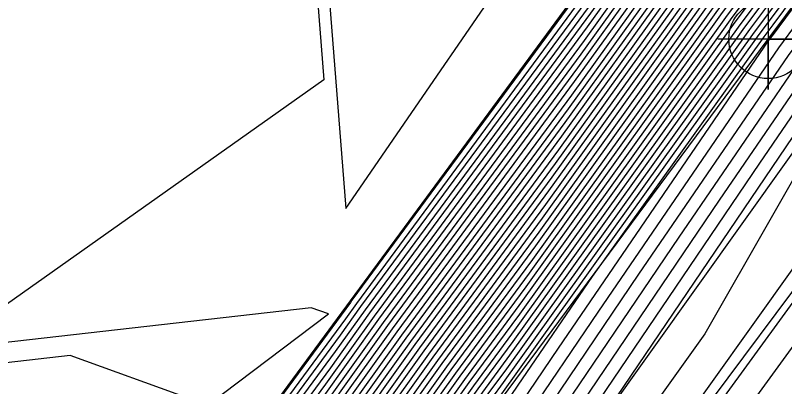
# Model space of a CAD drawing. Extents: x 2188792 to 2191981, y 386090 to 389710.
# Drawn here: x 2190620.76 to 2190666.61, y 388367 to 388389.13 of the extents above; entities that cross this region are included whole.
import ezdxf

# ---------------------------------------------------------------- set-up
doc = ezdxf.new("R2010")
doc.units = 0
for name, color, linetype in [('DTM Contours Major', 7, 'Continuous'), ('DTM Contours Minor', 7, 'Continuous'), ('Exist DTM Breakline', 7, 'Continuous'), ('Exist DTM Breakline Cogo Point CELL', 7, 'Continuous'), ('Exist Roads EOP', 7, 'Continuous'), ('Exist Roads EOT', 7, 'Continuous')]:
    doc.layers.add(name, color=color, linetype=linetype)

msp = doc.modelspace()

# ---------------------------------------------------------------- linework, layer by layer
at = {"layer": 'DTM Contours Major'}
for points in [[(2190568.798, 388266.353), (2190583.416, 388291.496), (2190583.418, 388291.499), (2190583.463, 388291.548), (2190591.567, 388301.461), (2190599.313, 388311.319), (2190609.295, 388325.595), (2190610.489, 388327.204), (2190624.421, 388347.007), (2190639.263, 388367.15), (2190642.16, 388371.198), (2190654.87, 388388.448), (2190657.367, 388391.933), (2190674.632, 388415.056), (2190675.153, 388415.756), (2190678.699, 388420.503), (2190681.482, 388442.694)], [(2190615.991, 388353.648), (2190639.426, 388371.329), (2190638.397, 388371.701), (2190599.359, 388367.253), (2190588.163, 388366.053), (2190588.192, 388369.678), (2190588.497, 388371.292), (2190590.899, 388373.727), (2190591.587, 388375.959), (2190602.03, 388413.684), (2190601.433, 388419.56), (2190596.784, 388422.964), (2190595.08, 388436.686)], [(2190691.003, 388434.343), (2190676.602, 388415.066), (2190673.076, 388410.326), (2190658.796, 388391.202), (2190653.901, 388384.369), (2190643.502, 388370.255), (2190637.801, 388362.288), (2190625.818, 388346.025), (2190614.57, 388330.037), (2190610.468, 388324.509), (2190595.776, 388303.496), (2190593.278, 388300.122), (2190586.046, 388292.232), (2190584.709, 388290.425), (2190572.676, 388269.728)], [(2190695.547, 388432.587), (2190686.376, 388420.26), (2190680.95, 388412.997), (2190668.407, 388396.137), (2190663.084, 388389.008), (2190650.997, 388372.134), (2190647.526, 388367.424), (2190633.415, 388347.702), (2190630.009, 388343.08), (2190626.812, 388338.536), (2190613.987, 388321.249), (2190609.443, 388314.75), (2190596.353, 388297.074), (2190593.932, 388294.432), (2190588.589, 388287.213), (2190584.31, 388279.853), (2190571.718, 388262.612)], [(2190658.474, 388431.603), (2190642.824, 388414.506), (2190637.904, 388409.864), (2190640.459, 388377.605), (2190652.837, 388395.636), (2190656.785, 388393.8), (2190655.937, 388392.665), (2190655.838, 388392.526), (2190640.818, 388372.142), (2190640.726, 388372.012), (2190623.024, 388347.989)], [(2190696.694, 388431.508), (2190684.833, 388415.566), (2190682.399, 388412.307), (2190666.851, 388391.407), (2190664.514, 388388.277), (2190650.029, 388368.056), (2190648.868, 388366.48), (2190631.952, 388342.84), (2190631.406, 388342.098), (2190630.893, 388341.369), (2190615.16, 388320.162), (2190613.999, 388318.502), (2190597.378, 388296.058), (2190596.56, 388295.166), (2190589.883, 388286.143), (2190588.188, 388283.228), (2190572.538, 388261.8)], [(2190689.461, 388429.649), (2190678.051, 388414.376), (2190671.52, 388405.597), (2190660.226, 388390.471), (2190652.933, 388380.291), (2190644.843, 388369.311), (2190636.339, 388357.426), (2190627.215, 388345.044), (2190618.651, 388332.87), (2190611.641, 388323.422), (2190600.332, 388307.248), (2190594.303, 388299.106), (2190588.675, 388292.966), (2190586.003, 388289.355), (2190576.554, 388273.103)], [(2190701.291, 388428.556), (2190690.697, 388414.157), (2190686.919, 388409.056), (2190682.263, 388402.77), (2190669.126, 388384.873), (2190667.514, 388382.516), (2190654.089, 388362.691), (2190654.079, 388362.677), (2190653.998, 388362.558), (2190643.053, 388344.887), (2190637.676, 388337.472), (2190626.513, 388321.588), (2190621.703, 388314.492), (2190609.963, 388297.817), (2190604.603, 388289.834), (2190602.03, 388286.4), (2190597.199, 388280.796), (2190592.738, 388274.906), (2190577.545, 388257.994)], [(2190696.685, 388428.311), (2190684.103, 388411.323), (2190668.599, 388390.392), (2190666.256, 388387.2), (2190655.513, 388371.491), (2190651.053, 388364.905), (2190641.692, 388351.197), (2190634.176, 388340.086), (2190625.048, 388328.098), (2190617.834, 388317.792), (2190606.362, 388302.857), (2190599.975, 388293.75), (2190594.416, 388286.92), (2190592.266, 388284.33), (2190587.352, 388278.41), (2190573.783, 388261.57)], [(2190687.918, 388424.954), (2190679.5, 388413.687), (2190669.963, 388400.867), (2190661.655, 388389.74), (2190651.965, 388376.212), (2190646.185, 388368.368), (2190634.877, 388352.564), (2190628.612, 388344.062), (2190622.732, 388335.703), (2190612.814, 388322.336), (2190604.888, 388310.999), (2190595.328, 388298.09), (2190591.303, 388293.699), (2190587.296, 388288.284), (2190580.432, 388276.478), (2190570.899, 388263.425)]]:
    msp.add_lwpolyline(points, dxfattribs=at)
at = {"layer": 'DTM Contours Minor'}
for points in [[(2190571.407, 388303.397), (2190583.344, 388293.67), (2190583.939, 388293.379), (2190590.892, 388301.886), (2190603.941, 388318.49), (2190609.061, 388325.813), (2190609.673, 388326.638), (2190624.141, 388347.204), (2190639.556, 388368.123), (2190641.892, 388371.387), (2190655.063, 388389.263), (2190657.081, 388392.08), (2190674.316, 388415.163), (2190673.371, 388415.602), (2190673.878, 388416.875), (2190674.831, 388419.267), (2190678.042, 388444.871)], [(2190658.138, 388431.777), (2190647.168, 388419.793), (2190637.167, 388410.354), (2190639.153, 388385.282), (2190618.442, 388370.645), (2190598.132, 388368.331), (2190593.172, 388367.799), (2190593.203, 388371.758), (2190593.155, 388372.239), (2190604.747, 388414.112), (2190604.076, 388420.718), (2190600.234, 388423.53), (2190598.478, 388437.676)], [(2190571.125, 388268.378), (2190584.192, 388290.854), (2190584.995, 388291.939), (2190592.868, 388300.528), (2190593.954, 388301.995), (2190609.999, 388324.943), (2190612.938, 388328.904), (2190625.259, 388346.418), (2190638.386, 388364.233), (2190642.965, 388370.632), (2190654.289, 388386.001), (2190658.224, 388391.495), (2190673.698, 388412.218), (2190676.022, 388415.342), (2190691.62, 388436.221)], [(2190571.9, 388269.053), (2190584.45, 388290.639), (2190585.521, 388292.086), (2190593.073, 388300.325), (2190594.865, 388302.746), (2190610.233, 388324.726), (2190613.754, 388329.471), (2190625.538, 388346.222), (2190638.094, 388363.261), (2190643.233, 388370.444), (2190654.095, 388385.185), (2190658.51, 388391.348), (2190673.387, 388411.272), (2190676.312, 388415.204), (2190691.312, 388435.282)], [(2190690.695, 388433.404), (2190676.892, 388414.928), (2190672.764, 388409.38), (2190659.082, 388391.056), (2190653.708, 388383.554), (2190643.77, 388370.066), (2190637.509, 388361.316), (2190626.097, 388345.829), (2190615.386, 388330.604), (2190610.703, 388324.291), (2190596.688, 388304.246), (2190593.483, 388299.919), (2190586.572, 388292.379), (2190584.968, 388290.211), (2190573.452, 388270.403)], [(2190694.858, 388433.235), (2190687.301, 388423.077), (2190680.08, 388413.411), (2190669.341, 388398.975), (2190662.227, 388389.447), (2190651.578, 388374.581), (2190646.721, 388367.99), (2190634.292, 388350.619), (2190629.171, 388343.669), (2190624.364, 388336.837), (2190613.283, 388321.901), (2190606.71, 388312.5), (2190595.738, 388297.683), (2190592.355, 388293.992), (2190587.813, 388287.856), (2190581.983, 388277.828), (2190571.226, 388263.1)], [(2190695.088, 388433.019), (2190686.993, 388422.138), (2190680.37, 388413.273), (2190669.03, 388398.029), (2190662.513, 388389.301), (2190651.384, 388373.765), (2190646.99, 388367.801), (2190633.999, 388349.647), (2190629.45, 388343.473), (2190625.18, 388337.403), (2190613.518, 388321.684), (2190607.621, 388313.25), (2190595.943, 388297.48), (2190592.881, 388294.139), (2190588.072, 388287.642), (2190582.759, 388278.503), (2190571.39, 388262.937)], [(2190658.809, 388431.429), (2190639.209, 388410.018), (2190638.985, 388409.455), (2190661.168, 388399.141), (2190656.223, 388392.518), (2190655.644, 388391.71), (2190641.087, 388371.953), (2190640.433, 388371.04), (2190623.303, 388347.793), (2190617.824, 388340.005), (2190612.502, 388338.347), (2190615.313, 388354.181), (2190631.276, 388366.224), (2190624.027, 388368.846), (2190600.586, 388366.175), (2190583.154, 388364.306), (2190583.178, 388367.287), (2190583.806, 388370.608), (2190588.751, 388375.621), (2190590.168, 388380.217), (2190599.314, 388413.256), (2190598.791, 388418.402), (2190593.333, 388422.399), (2190591.983, 388433.271)], [(2190695.317, 388432.803), (2190686.684, 388421.199), (2190680.66, 388413.135), (2190668.719, 388397.083), (2190662.799, 388389.155), (2190651.19, 388372.95), (2190647.258, 388367.613), (2190633.707, 388348.674), (2190629.73, 388343.276), (2190625.996, 388337.97), (2190613.752, 388321.466), (2190608.532, 388314), (2190596.148, 388297.277), (2190593.406, 388294.286), (2190588.331, 388287.427), (2190583.535, 388279.178), (2190571.554, 388262.775)], [(2190690.386, 388432.465), (2190677.182, 388414.79), (2190672.453, 388408.434), (2190659.368, 388390.91), (2190653.514, 388382.738), (2190644.038, 388369.877), (2190637.216, 388360.343), (2190626.377, 388345.633), (2190616.202, 388331.171), (2190610.937, 388324.074), (2190597.599, 388304.997), (2190593.688, 388299.715), (2190587.098, 388292.526), (2190585.227, 388289.997), (2190574.227, 388271.078)], [(2190695.776, 388432.372), (2190686.067, 388419.321), (2190681.239, 388412.859), (2190668.096, 388395.191), (2190663.37, 388388.862), (2190650.803, 388371.318), (2190647.795, 388367.235), (2190633.122, 388346.729), (2190630.288, 388342.884), (2190627.629, 388339.103), (2190614.221, 388321.032), (2190610.354, 388315.501), (2190596.558, 388296.871), (2190594.458, 388294.579), (2190588.848, 388286.999), (2190585.086, 388280.528), (2190571.882, 388262.45)], [(2190696.005, 388432.156), (2190685.759, 388418.382), (2190681.529, 388412.721), (2190667.785, 388394.245), (2190663.656, 388388.716), (2190650.609, 388370.503), (2190648.063, 388367.047), (2190632.83, 388345.757), (2190630.568, 388342.687), (2190628.445, 388339.669), (2190614.456, 388320.814), (2190611.265, 388316.251), (2190596.763, 388296.667), (2190594.983, 388294.726), (2190589.107, 388286.785), (2190585.861, 388281.203), (2190572.046, 388262.287)], [(2190696.235, 388431.94), (2190685.45, 388417.443), (2190681.819, 388412.583), (2190667.474, 388393.299), (2190663.942, 388388.57), (2190650.416, 388369.687), (2190648.331, 388366.858), (2190632.537, 388344.785), (2190630.847, 388342.491), (2190629.261, 388340.236), (2190614.69, 388320.597), (2190612.176, 388317.001), (2190596.968, 388296.464), (2190595.509, 388294.872), (2190589.366, 388286.571), (2190586.637, 388281.878), (2190572.21, 388262.125)], [(2190696.464, 388431.724), (2190685.142, 388416.505), (2190682.109, 388412.445), (2190667.162, 388392.353), (2190664.228, 388388.423), (2190650.222, 388368.871), (2190648.6, 388366.669), (2190632.245, 388343.812), (2190631.127, 388342.295), (2190630.077, 388340.803), (2190614.925, 388320.38), (2190613.087, 388317.752), (2190597.173, 388296.261), (2190596.035, 388295.019), (2190589.624, 388286.357), (2190587.413, 388282.553), (2190572.374, 388261.962)], [(2190570.349, 388267.703), (2190583.933, 388291.068), (2190584.469, 388291.792), (2190592.663, 388300.731), (2190593.043, 388301.245), (2190609.764, 388325.161), (2190612.121, 388328.338), (2190624.979, 388346.615), (2190638.678, 388365.205), (2190642.697, 388370.821), (2190654.482, 388386.816), (2190657.938, 388391.641), (2190674.009, 388413.164), (2190675.732, 388415.48), (2190687.465, 388431.185)], [(2190696.923, 388431.293), (2190684.525, 388414.627), (2190682.689, 388412.169), (2190666.54, 388390.461), (2190664.8, 388388.131), (2190649.835, 388367.24), (2190649.136, 388366.292), (2190632.184, 388342.599), (2190631.783, 388342.013), (2190631.701, 388341.891), (2190630.73, 388340.616), (2190615.394, 388319.945), (2190614.91, 388319.252), (2190597.583, 388295.855), (2190597.086, 388295.312), (2190590.142, 388285.929), (2190588.964, 388283.903), (2190572.702, 388261.637)], [(2190690.078, 388431.526), (2190677.471, 388414.652), (2190672.142, 388407.488), (2190659.654, 388390.763), (2190653.321, 388381.922), (2190644.306, 388369.689), (2190636.924, 388359.371), (2190626.656, 388345.436), (2190617.018, 388331.737), (2190611.172, 388323.857), (2190598.51, 388305.747), (2190593.893, 388299.512), (2190587.623, 388292.672), (2190585.485, 388289.783), (2190575.003, 388271.753)], [(2190697.153, 388431.077), (2190684.216, 388413.688), (2190682.978, 388412.031), (2190666.229, 388389.516), (2190665.086, 388387.984), (2190649.641, 388366.424), (2190649.404, 388366.103), (2190643.661, 388358.075), (2190634.261, 388344.309), (2190632.319, 388341.439), (2190616.382, 388320.508), (2190615.759, 388319.617), (2190609.55, 388311.535), (2190597.788, 388295.651), (2190597.612, 388295.459), (2190590.4, 388285.714), (2190589.739, 388284.578), (2190572.866, 388261.475)], [(2190697.382, 388430.861), (2190683.908, 388412.749), (2190683.268, 388411.893), (2190665.918, 388388.57), (2190665.372, 388387.838), (2190655.137, 388373.552), (2190650.712, 388367.081), (2190649.838, 388365.79), (2190636.738, 388346.605), (2190632.938, 388340.988), (2190619.271, 388323.038), (2190616.45, 388319.008), (2190599.455, 388296.884), (2190598.282, 388295.211), (2190593.471, 388289.3), (2190590.659, 388285.5), (2190590.515, 388285.253), (2190573.03, 388261.312)], [(2190697.611, 388430.645), (2190683.599, 388411.81), (2190683.558, 388411.755), (2190675.571, 388401.018), (2190665.867, 388387.916), (2190665.682, 388387.665), (2190653.112, 388369.286), (2190650.445, 388365.348), (2190639.215, 388348.901), (2190633.557, 388340.537), (2190622.16, 388325.568), (2190617.142, 388318.4), (2190602.909, 388299.87), (2190599.128, 388294.481), (2190592.276, 388286.061), (2190591.374, 388284.975), (2190589.315, 388282.494), (2190583.627, 388275.435), (2190573.194, 388261.15)], [(2190689.769, 388430.587), (2190677.761, 388414.514), (2190671.831, 388406.543), (2190659.94, 388390.617), (2190653.127, 388381.106), (2190644.575, 388369.5), (2190636.631, 388358.398), (2190626.935, 388345.24), (2190617.835, 388332.304), (2190611.406, 388323.639), (2190599.421, 388306.497), (2190594.098, 388299.309), (2190588.149, 388292.819), (2190585.744, 388289.569), (2190575.778, 388272.428)], [(2190588.886, 388429.857), (2190589.882, 388421.833), (2190596.149, 388417.244), (2190596.598, 388412.828), (2190588.749, 388384.475), (2190586.603, 388377.515), (2190579.115, 388369.925), (2190578.164, 388364.895), (2190578.146, 388362.559), (2190601.813, 388365.096), (2190609.658, 388365.99), (2190623.126, 388361.12), (2190614.635, 388354.713), (2190610.608, 388332.027), (2190613.196, 388332.833), (2190623.582, 388347.596), (2190640.141, 388370.068), (2190641.355, 388371.765), (2190655.451, 388390.895), (2190656.509, 388392.372), (2190665.551, 388404.482), (2190650.447, 388411.504), (2190657.675, 388429.651)], [(2190699.413, 388429.614), (2190694.29, 388422.65), (2190685.229, 388410.416), (2190674.065, 388395.343), (2190667.404, 388386.269), (2190660.313, 388375.901), (2190652.267, 388364.02), (2190646.647, 388355.789), (2190635.413, 388339.183), (2190630.826, 388333.158), (2190619.218, 388316.575), (2190613.269, 388308.831), (2190601.668, 388292.29), (2190598.697, 388288.639), (2190594.049, 388283.039), (2190583.427, 388270.243), (2190575.015, 388259.802)], [(2190700.039, 388429.261), (2190693.092, 388419.819), (2190685.792, 388409.963), (2190676.798, 388397.819), (2190667.978, 388385.804), (2190662.713, 388378.106), (2190652.874, 388363.577), (2190649.124, 388358.085), (2190636.032, 388338.732), (2190633.715, 388335.688), (2190619.91, 388315.966), (2190616.723, 388311.817), (2190602.514, 388291.559), (2190600.837, 388289.498), (2190594.94, 388282.394), (2190581.465, 388266.159), (2190575.857, 388259.2)], [(2190700.665, 388428.909), (2190691.895, 388416.988), (2190686.356, 388409.509), (2190679.531, 388400.294), (2190668.552, 388385.339), (2190665.113, 388380.311), (2190653.482, 388363.134), (2190651.602, 388360.381), (2190636.651, 388338.281), (2190636.603, 388338.218), (2190620.602, 388315.358), (2190620.176, 388314.804), (2190603.361, 388290.829), (2190602.977, 388290.358), (2190595.832, 388281.749), (2190579.502, 388262.076), (2190576.7, 388258.598)], [(2190689.152, 388428.71), (2190678.341, 388414.238), (2190671.208, 388404.651), (2190660.511, 388390.325), (2190652.74, 388379.475), (2190645.111, 388369.123), (2190636.047, 388356.454), (2190627.494, 388344.847), (2190619.467, 388333.437), (2190611.876, 388323.205), (2190601.243, 388307.998), (2190594.508, 388298.903), (2190589.201, 388293.112), (2190586.261, 388289.141), (2190577.33, 388273.778)], [(2190701.917, 388428.204), (2190689.5, 388411.326), (2190687.482, 388408.602), (2190684.996, 388405.246), (2190671.347, 388386.651), (2190669.922, 388384.246), (2190661.862, 388370.144), (2190655.661, 388361.463), (2190649.58, 388351.645), (2190638.71, 388336.655), (2190633.375, 388329.063), (2190622.878, 388313.58), (2190618.991, 388308.059), (2190606.013, 388288.727), (2190599.781, 388280.411), (2190599.031, 388279.541), (2190585.748, 388262.004), (2190580.36, 388256.007)], [(2190688.844, 388427.771), (2190678.631, 388414.101), (2190670.897, 388403.705), (2190660.797, 388390.178), (2190652.546, 388378.659), (2190645.38, 388368.934), (2190635.754, 388355.481), (2190627.774, 388344.651), (2190620.283, 388334.004), (2190612.11, 388322.987), (2190602.154, 388308.748), (2190594.713, 388298.699), (2190589.726, 388293.259), (2190586.52, 388288.926), (2190578.105, 388274.453), (2190570.407, 388263.912)], [(2190702.542, 388427.851), (2190688.302, 388408.495), (2190688.045, 388408.148), (2190687.729, 388407.721), (2190685.992, 388405.355), (2190672.391, 388382.396), (2190669.672, 388377.639), (2190657.239, 388360.231)], [(2190688.535, 388426.832), (2190678.921, 388413.963), (2190670.586, 388402.759), (2190661.083, 388390.032), (2190652.352, 388377.844), (2190645.648, 388368.745), (2190635.462, 388354.509), (2190628.053, 388344.455), (2190621.099, 388334.57), (2190612.345, 388322.77), (2190603.065, 388309.498), (2190594.918, 388298.496), (2190590.252, 388293.406), (2190586.779, 388288.712), (2190578.881, 388275.128), (2190570.571, 388263.749)], [(2190569.574, 388267.028), (2190583.674, 388291.282), (2190583.944, 388291.646), (2190589.684, 388297.909), (2190592.241, 388301.037), (2190594.685, 388304.147), (2190609.53, 388325.378), (2190611.305, 388327.771), (2190624.7, 388346.811), (2190638.971, 388366.178), (2190642.428, 388371.01), (2190654.676, 388387.632), (2190657.653, 388391.787), (2190674.321, 388414.11), (2190675.442, 388415.618), (2190683.082, 388425.844)], [(2190688.227, 388425.893), (2190679.21, 388413.825), (2190670.275, 388401.813), (2190661.369, 388389.886), (2190652.159, 388377.028), (2190645.916, 388368.556), (2190635.169, 388353.536), (2190628.332, 388344.258), (2190621.915, 388335.137), (2190612.579, 388322.553), (2190603.976, 388310.249), (2190595.123, 388298.293), (2190590.778, 388293.552), (2190587.037, 388288.498), (2190579.656, 388275.803), (2190570.735, 388263.587)], [(2190695.487, 388425.48), (2190684.666, 388410.87), (2190671.332, 388392.867), (2190666.83, 388386.734), (2190657.913, 388373.696), (2190651.66, 388364.462), (2190644.17, 388353.493), (2190634.795, 388339.634), (2190627.937, 388330.628), (2190618.526, 388317.183), (2190609.816, 388305.844), (2190600.821, 388293.02), (2190596.556, 388287.779), (2190593.157, 388283.685), (2190585.39, 388274.326), (2190574.172, 388260.404)], [(2190573.352, 388303.945), (2190583.274, 388295.86), (2190584.468, 388295.276), (2190590.218, 388302.31), (2190608.569, 388325.662), (2190608.826, 388326.03), (2190608.857, 388326.071), (2190623.862, 388347.4), (2190639.848, 388369.095), (2190641.623, 388371.576), (2190655.257, 388390.079), (2190656.795, 388392.226), (2190669.934, 388409.822), (2190661.909, 388413.553), (2190666.214, 388424.362)], [(2190687.61, 388424.015), (2190679.79, 388413.549), (2190669.652, 388399.921), (2190661.941, 388389.593), (2190651.771, 388375.397), (2190646.453, 388368.179), (2190634.584, 388351.592), (2190628.891, 388343.865), (2190623.548, 388336.27), (2190613.048, 388322.118), (2190605.799, 388311.749), (2190595.533, 388297.887), (2190591.829, 388293.846), (2190587.555, 388288.07), (2190581.208, 388277.153), (2190571.063, 388263.262)]]:
    msp.add_lwpolyline(points, dxfattribs=at)
at = {"layer": 'Exist DTM Breakline'}
for points in [[(2190573.365, 388260.981), (2190597.901, 388295.54), (2190631.673, 388341.911), (2190665.633, 388387.704), (2190697.655, 388430.604), (2190723.725, 388465.2), (2190753.059, 388503.07), (2190785.767, 388545.802), (2190819.064, 388584.997), (2190852.901, 388626.1), (2190890.215, 388665.473), (2190930.375, 388707.631)], [(2190577.542, 388257.996), (2190603.612, 388290.612), (2190636.664, 388338.271), (2190669.633, 388384.463), (2190703.281, 388427.435), (2190727.416, 388462.342), (2190757.056, 388500.06), (2190789.024, 388542.543), (2190823.823, 388581.148), (2190857.673, 388621.065), (2190895.218, 388660.937), (2190934.113, 388704.472)], [(2190581.907, 388254.915), (2190606.074, 388288.679), (2190639.657, 388335.907), (2190673.648, 388381.454), (2190705.924, 388425.615), (2190730.79, 388459.235), (2190760.7, 388497.606), (2190793.213, 388538.942), (2190826.757, 388578.342), (2190860.823, 388618.157), (2190897.463, 388658.369), (2190937.269, 388700.539)], [(2190562.442, 388270.056), (2190592.552, 388300.841), (2190622.991, 388348.012), (2190655.878, 388392.695), (2190691.635, 388436.266), (2190715.121, 388473.885), (2190746.669, 388508.678), (2190779.529, 388550.766), (2190810.094, 388591.723), (2190838.625, 388638.055)]]:
    msp.add_lwpolyline(points, dxfattribs=at)
at = {"layer": 'Exist DTM Breakline Cogo Point CELL'}
msp.add_lwpolyline([(2190665.633, 388390.704), (2190665.633, 388384.704), (2190665.633, 388387.704), (2190668.633, 388387.704), (2190662.633, 388387.704)], dxfattribs=at)
msp.add_circle((2190665.633, 388387.704), 2.344, dxfattribs=at)
at = {"layer": 'Exist Roads EOP'}
msp.add_lwpolyline([(2191117.249, 388879.058), (2191079.828, 388842.231), (2191041.78, 388804.717), (2191005.521, 388768.388), (2190968.813, 388731.779), (2190932.611, 388694.747), (2190897.463, 388657.367), (2190862.115, 388618.542), (2190828.092, 388579.337), (2190795.886, 388540.624), (2190765.721, 388503.072), (2190733.106, 388461.208), (2190701.312, 388418.791), (2190672.539, 388379.484), (2190643.174, 388339.162), (2190612.645, 388296.995), (2190582.398, 388254.562), (2190551.22, 388211.33), (2190519.268, 388166.971), (2190488.249, 388123.952), (2190458.501, 388082.405), (2190428.971, 388041.571), (2190398.227, 387998.986)], dxfattribs=at)
at = {"layer": 'Exist Roads EOT'}
msp.add_lwpolyline([(2190415.064, 388019.09), (2190445.56, 388061.245), (2190473.487, 388100.115), (2190503.229, 388141.605), (2190533.333, 388183.744), (2190563.731, 388225.945), (2190594.017, 388268.083), (2190624.176, 388310.153), (2190656.565, 388354.896), (2190687.512, 388397.436), (2190719.557, 388440.71), (2190751.07, 388481.79), (2190777.618, 388515.751), (2190809.207, 388554.646), (2190841.125, 388592.518), (2190874.304, 388630.266), (2190909.444, 388668.428), (2190945.996, 388706.518), (2190984.282, 388745.174), (2191021.668, 388782.38), (2191059.687, 388820.174), (2191097.04, 388857.128), (2191110.466, 388870.43)], dxfattribs=at)

doc.saveas('drawing.dxf')
